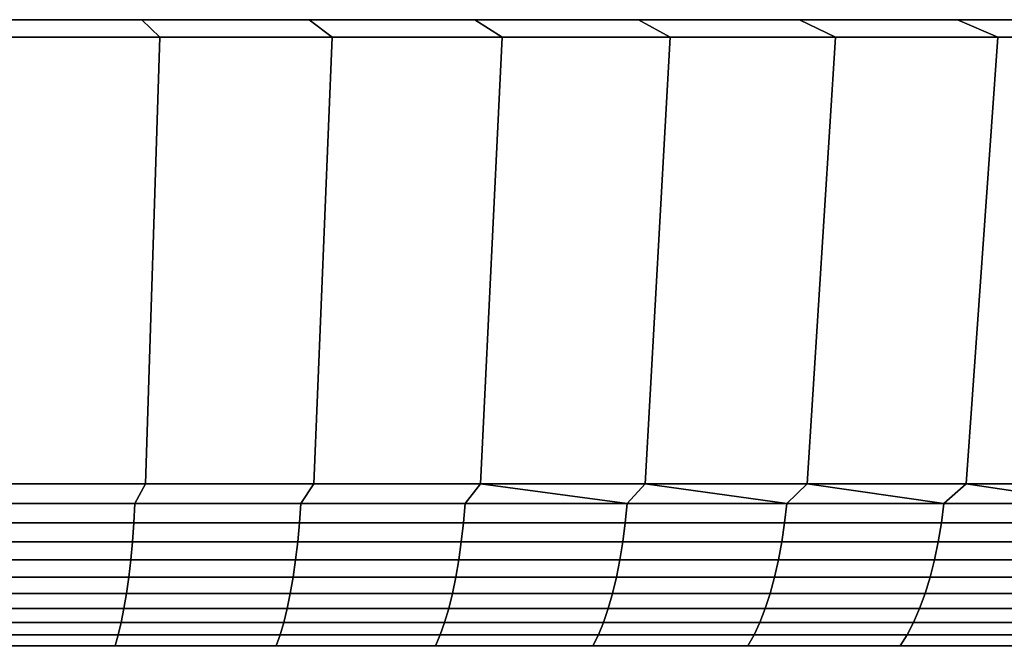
# Model space of a CAD drawing. Header units: metres. Extents: x -109 to 109, y -100 to 58.
# Tile 635 of 642: x 81.27 to 89.68, y 53.2 to 58.5. Entities that reach past the tile are written whole.
import ezdxf

# ---------------------------------------------------------------- set-up
doc = ezdxf.new("R2010")
doc.units = ezdxf.units.M
doc.layers.add('solid_21_062_100_XXX', color=7, linetype='CONTINUOUS')

msp = doc.modelspace()

# ---------------------------------------------------------------- linework, layer by layer
at = {"layer": 'solid_21_062_100_XXX'}
for points in [[(82.315552, 58.5, 31.110416), (80.872543, 58.5, -31.3458), (79.42025, 58.5, -31.514296), (80.872543, 58.5, 31.3458)], [(83.746132, 58.5, 30.80864), (82.315552, 58.5, -31.110416), (80.872543, 58.5, -31.3458), (82.315552, 58.5, 31.110416)], [(82.471848, 58.349998, -31.946629), (80.990074, 58.349998, -32.188339), (80.872543, 58.5, -31.3458), (82.315552, 58.5, -31.110416)], [(80.990074, 58.349998, 32.188339), (82.471848, 58.349998, 31.946629), (82.315552, 58.5, 31.110416), (80.872543, 58.5, 31.3458)], [(85.161308, 58.5, 30.441097), (83.746132, 58.5, -30.80864), (82.315552, 58.5, -31.110416), (83.746132, 58.5, 30.80864)], [(83.940857, 58.349998, -31.636745), (82.471848, 58.349998, -31.946629), (82.315552, 58.5, -31.110416), (83.746132, 58.5, -30.80864)], [(82.471848, 58.349998, 31.946629), (83.940857, 58.349998, 31.636745), (83.746132, 58.5, 30.80864), (82.315552, 58.5, 31.110416)], [(86.557785, 58.5, 30.008657), (85.161308, 58.5, -30.441097), (83.746132, 58.5, -30.80864), (85.161308, 58.5, 30.441097)], [(85.394135, 58.349998, -31.25931), (83.940857, 58.349998, -31.636745), (83.746132, 58.5, -30.80864), (85.161308, 58.5, -30.441097)], [(83.940857, 58.349998, 31.636745), (85.394135, 58.349998, 31.25931), (85.161308, 58.5, 30.441097), (83.746132, 58.5, 30.80864)], [(87.933067, 58.5, 29.512094), (86.557785, 58.5, -30.008657), (85.161308, 58.5, -30.441097), (86.557785, 58.5, 30.008657)], [(86.828163, 58.349998, -30.815239), (85.394135, 58.349998, -31.25931), (85.161308, 58.5, -30.441097), (86.557785, 58.5, -30.008657)], [(85.394135, 58.349998, 31.25931), (86.828163, 58.349998, 30.815239), (86.557785, 58.5, 30.008657), (85.161308, 58.5, 30.441097)], [(89.283798, 58.5, 28.952599), (87.933067, 58.5, -29.512094), (86.557785, 58.5, -30.008657), (87.933067, 58.5, 29.512094)], [(88.240364, 58.349998, -30.305344), (86.828163, 58.349998, -30.815239), (86.557785, 58.5, -30.008657), (87.933067, 58.5, -29.512094)], [(86.828163, 58.349998, 30.815239), (88.240364, 58.349998, 30.305344), (87.933067, 58.5, 29.512094), (86.557785, 58.5, 30.008657)], [(90.607384, 58.5, 28.331259), (89.283798, 58.5, -28.952599), (87.933067, 58.5, -29.512094), (89.283798, 58.5, 28.952599)], [(89.627403, 58.349998, -29.730816), (88.240364, 58.349998, -30.305344), (87.933067, 58.5, -29.512094), (89.283798, 58.5, -28.952599)], [(88.240364, 58.349998, 30.305344), (89.627403, 58.349998, 29.730816), (89.283798, 58.5, 28.952599), (87.933067, 58.5, 29.512094)], [(91.900642, 58.5, 27.649572), (90.607384, 58.5, -28.331259), (89.283798, 58.5, -28.952599), (90.607384, 58.5, 28.331259)], [(90.98658, 58.349998, -29.092766), (89.627403, 58.349998, -29.730816), (89.283798, 58.5, -28.952599), (90.607384, 58.5, -28.331259)], [(89.627403, 58.349998, 29.730816), (90.98658, 58.349998, 29.092766), (90.607384, 58.5, 28.331259), (89.283798, 58.5, 28.952599)], [(82.34832, 54.537159, -31.285767), (80.897194, 54.537159, -31.52248), (80.990074, 58.349998, -32.188339), (82.471848, 58.349998, -31.946629)], [(80.897194, 54.537159, 31.52248), (82.34832, 54.537159, 31.285767), (82.471848, 58.349998, 31.946629), (80.990074, 58.349998, 32.188339)], [(83.786964, 54.537159, -30.982288), (82.34832, 54.537159, -31.285767), (82.471848, 58.349998, -31.946629), (83.940857, 58.349998, -31.636745)], [(82.34832, 54.537159, 31.285767), (83.786964, 54.537159, 30.982288), (83.940857, 58.349998, 31.636745), (82.471848, 58.349998, 31.946629)], [(85.210052, 54.537159, -30.612694), (83.786964, 54.537159, -30.982288), (83.940857, 58.349998, -31.636745), (85.394135, 58.349998, -31.25931)], [(83.786964, 54.537159, 30.982288), (85.210052, 54.537159, 30.612694), (85.394135, 58.349998, 31.25931), (83.940857, 58.349998, 31.636745)], [(86.614563, 54.537159, -30.177769), (85.210052, 54.537159, -30.612694), (85.394135, 58.349998, -31.25931), (86.828163, 58.349998, -30.815239)], [(85.210052, 54.537159, 30.612694), (86.614563, 54.537159, 30.177769), (86.828163, 58.349998, 30.815239), (85.394135, 58.349998, 31.25931)], [(87.997482, 54.537159, -29.678442), (86.614563, 54.537159, -30.177769), (86.828163, 58.349998, -30.815239), (88.240364, 58.349998, -30.305344)], [(86.614563, 54.537159, 30.177769), (87.997482, 54.537159, 29.678442), (88.240364, 58.349998, 30.305344), (86.828163, 58.349998, 30.815239)], [(89.355873, 54.537159, -29.11578), (87.997482, 54.537159, -29.678442), (88.240364, 58.349998, -30.305344), (89.627403, 58.349998, -29.730816)], [(87.997482, 54.537159, 29.678442), (89.355873, 54.537159, 29.11578), (89.627403, 58.349998, 29.730816), (88.240364, 58.349998, 30.305344)], [(90.686821, 54.537159, -28.490984), (89.355873, 54.537159, -29.11578), (89.627403, 58.349998, -29.730816), (90.98658, 58.349998, -29.092766)], [(89.355873, 54.537159, 29.11578), (90.686821, 54.537159, 28.490984), (90.98658, 58.349998, 29.092766), (89.627403, 58.349998, 29.730816)], [(80.828789, 54.368504, -31.494284), (80.897194, 54.537159, -31.52248), (82.34832, 54.537159, -31.285767), (82.257751, 54.368504, -31.264622)], [(80.828789, 54.368504, 31.494284), (82.257751, 54.368504, 31.264622), (82.34832, 54.537159, 31.285767), (80.897194, 54.537159, 31.52248)], [(82.257751, 54.368504, -31.264622), (82.34832, 54.537159, -31.285767), (83.786964, 54.537159, -30.982288), (83.674782, 54.368504, -30.97016)], [(82.257751, 54.368504, 31.264622), (83.674782, 54.368504, 30.97016), (83.786964, 54.537159, 30.982288), (82.34832, 54.537159, 31.285767)], [(83.674782, 54.368504, -30.97016), (83.786964, 54.537159, -30.982288), (85.210052, 54.537159, -30.612694), (85.076942, 54.368504, -30.611507)], [(83.674782, 54.368504, 30.97016), (85.076942, 54.368504, 30.611507), (85.210052, 54.537159, 30.612694), (83.786964, 54.537159, 30.982288)], [(85.076942, 54.368504, -30.611507), (85.210052, 54.537159, -30.612694), (86.461327, 54.368504, -30.189407)], [(86.461327, 54.368504, 30.189407), (85.210052, 54.537159, 30.612694), (85.076942, 54.368504, 30.611507)], [(86.461327, 54.368504, -30.189407), (85.210052, 54.537159, -30.612694), (86.614563, 54.537159, -30.177769)], [(86.461327, 54.368504, 30.189407), (86.614563, 54.537159, 30.177769), (85.210052, 54.537159, 30.612694)], [(86.461327, 54.368504, -30.189407), (86.614563, 54.537159, -30.177769), (87.825058, 54.368504, -29.704735)], [(87.825058, 54.368504, 29.704735), (86.614563, 54.537159, 30.177769), (86.461327, 54.368504, 30.189407)], [(87.825058, 54.368504, -29.704735), (86.614563, 54.537159, -30.177769), (87.997482, 54.537159, -29.678442)], [(87.825058, 54.368504, 29.704735), (87.997482, 54.537159, 29.678442), (86.614563, 54.537159, 30.177769)], [(87.825058, 54.368504, -29.704735), (87.997482, 54.537159, -29.678442), (89.165321, 54.368504, -29.158497)], [(89.165321, 54.368504, 29.158497), (87.997482, 54.537159, 29.678442), (87.825058, 54.368504, 29.704735)], [(89.165321, 54.368504, -29.158497), (87.997482, 54.537159, -29.678442), (89.355873, 54.537159, -29.11578)], [(89.165321, 54.368504, 29.158497), (89.355873, 54.537159, 29.11578), (87.997482, 54.537159, 29.678442)], [(89.165321, 54.368504, -29.158497), (89.355873, 54.537159, -29.11578), (90.479332, 54.368504, -28.551821)], [(90.479332, 54.368504, 28.551821), (89.355873, 54.537159, 29.11578), (89.165321, 54.368504, 29.158497)], [(90.479332, 54.368504, -28.551821), (89.355873, 54.537159, -29.11578), (90.686821, 54.537159, -28.490984)], [(90.479332, 54.368504, 28.551821), (90.686821, 54.537159, 28.490984), (89.355873, 54.537159, 29.11578)], [(82.257751, 54.368504, 31.264622), (80.828789, 54.368504, 31.494284), (80.821655, 54.201889, 31.44239), (82.248268, 54.201889, 31.213106)], [(80.828789, 54.368504, -31.494284), (82.257751, 54.368504, -31.264622), (82.248268, 54.201889, -31.213106), (80.821655, 54.201889, -31.44239)], [(83.674782, 54.368504, 30.97016), (82.257751, 54.368504, 31.264622), (82.248268, 54.201889, 31.213106), (83.662964, 54.201889, 30.91913)], [(82.257751, 54.368504, -31.264622), (83.674782, 54.368504, -30.97016), (83.662964, 54.201889, -30.91913), (82.248268, 54.201889, -31.213106)], [(85.076942, 54.368504, 30.611507), (83.674782, 54.368504, 30.97016), (83.662964, 54.201889, 30.91913), (85.062813, 54.201889, 30.561068)], [(83.674782, 54.368504, -30.97016), (85.076942, 54.368504, -30.611507), (85.062813, 54.201889, -30.561068), (83.662964, 54.201889, -30.91913)], [(86.461327, 54.368504, 30.189407), (85.076942, 54.368504, 30.611507), (85.062813, 54.201889, 30.561068), (86.444908, 54.201889, 30.139664)], [(85.076942, 54.368504, -30.611507), (86.461327, 54.368504, -30.189407), (86.444908, 54.201889, -30.139664), (85.062813, 54.201889, -30.561068)], [(87.825058, 54.368504, 29.704735), (86.461327, 54.368504, 30.189407), (86.444908, 54.201889, 30.139664), (87.806396, 54.201889, 29.65579)], [(86.461327, 54.368504, -30.189407), (87.825058, 54.368504, -29.704735), (87.806396, 54.201889, -29.65579), (86.444908, 54.201889, -30.139664)], [(89.165321, 54.368504, 29.158497), (87.825058, 54.368504, 29.704735), (87.806396, 54.201889, 29.65579), (89.144455, 54.201889, 29.110453)], [(87.825058, 54.368504, -29.704735), (89.165321, 54.368504, -29.158497), (89.144455, 54.201889, -29.110453), (87.806396, 54.201889, -29.65579)], [(90.479332, 54.368504, 28.551821), (89.165321, 54.368504, 29.158497), (89.144455, 54.201889, 29.110453), (90.456299, 54.201889, 28.504776)], [(89.165321, 54.368504, -29.158497), (90.479332, 54.368504, -28.551821), (90.456299, 54.201889, -28.504776), (89.144455, 54.201889, -29.110453)], [(82.248268, 54.201889, 31.213106), (80.821655, 54.201889, 31.44239), (80.812569, 54.040485, 31.376295), (82.236183, 54.040485, 31.147493)], [(80.821655, 54.201889, -31.44239), (82.248268, 54.201889, -31.213106), (82.236183, 54.040485, -31.147493), (80.812569, 54.040485, -31.376295)], [(83.662964, 54.201889, 30.91913), (82.248268, 54.201889, 31.213106), (82.236183, 54.040485, 31.147493), (83.647903, 54.040485, 30.854136)], [(82.248268, 54.201889, -31.213106), (83.662964, 54.201889, -30.91913), (83.647903, 54.040485, -30.854136), (82.236183, 54.040485, -31.147493)], [(85.062813, 54.201889, 30.561068), (83.662964, 54.201889, 30.91913), (83.647903, 54.040485, 30.854136), (85.044807, 54.040485, 30.496826)], [(83.662964, 54.201889, -30.91913), (85.062813, 54.201889, -30.561068), (85.044807, 54.040485, -30.496826), (83.647903, 54.040485, -30.854136)], [(86.444908, 54.201889, 30.139664), (85.062813, 54.201889, 30.561068), (85.044807, 54.040485, 30.496826), (86.424004, 54.040485, 30.076307)], [(85.062813, 54.201889, -30.561068), (86.444908, 54.201889, -30.139664), (86.424004, 54.040485, -30.076307), (85.044807, 54.040485, -30.496826)], [(87.806396, 54.201889, 29.65579), (86.444908, 54.201889, 30.139664), (86.424004, 54.040485, 30.076307), (87.782631, 54.040485, 29.593451)], [(86.444908, 54.201889, -30.139664), (87.806396, 54.201889, -29.65579), (87.782631, 54.040485, -29.593451), (86.424004, 54.040485, -30.076307)], [(89.144455, 54.201889, 29.110453), (87.806396, 54.201889, 29.65579), (87.782631, 54.040485, 29.593451), (89.117874, 54.040485, 29.049259)], [(87.806396, 54.201889, -29.65579), (89.144455, 54.201889, -29.110453), (89.117874, 54.040485, -29.049259), (87.782631, 54.040485, -29.593451)], [(90.456299, 54.201889, 28.504776), (89.144455, 54.201889, 29.110453), (89.117874, 54.040485, 29.049259), (90.426964, 54.040485, 28.444857)], [(89.144455, 54.201889, -29.110453), (90.456299, 54.201889, -28.504776), (90.426964, 54.040485, -28.444857), (89.117874, 54.040485, -29.049259)], [(82.236183, 54.040485, 31.147493), (80.812569, 54.040485, 31.376295), (80.801605, 53.885513, 31.296501), (82.221596, 53.885513, 31.068281)], [(80.812569, 54.040485, -31.376295), (82.236183, 54.040485, -31.147493), (82.221596, 53.885513, -31.068281), (80.801605, 53.885513, -31.296501)], [(83.647903, 54.040485, 30.854136), (82.236183, 54.040485, 31.147493), (82.221596, 53.885513, 31.068281), (83.629723, 53.885513, 30.775669)], [(82.236183, 54.040485, -31.147493), (83.647903, 54.040485, -30.854136), (83.629723, 53.885513, -30.775669), (82.221596, 53.885513, -31.068281)], [(85.044807, 54.040485, 30.496826), (83.647903, 54.040485, 30.854136), (83.629723, 53.885513, 30.775669), (85.023079, 53.885513, 30.41927)], [(83.647903, 54.040485, -30.854136), (85.044807, 54.040485, -30.496826), (85.023079, 53.885513, -30.41927), (83.629723, 53.885513, -30.775669)], [(86.424004, 54.040485, 30.076307), (85.044807, 54.040485, 30.496826), (85.023079, 53.885513, 30.41927), (86.398766, 53.885513, 29.999821)], [(85.044807, 54.040485, -30.496826), (86.424004, 54.040485, -30.076307), (86.398766, 53.885513, -29.999821), (85.023079, 53.885513, -30.41927)], [(87.782631, 54.040485, 29.593451), (86.424004, 54.040485, 30.076307), (86.398766, 53.885513, 29.999821), (87.753937, 53.885513, 29.518192)], [(86.424004, 54.040485, -30.076307), (87.782631, 54.040485, -29.593451), (87.753937, 53.885513, -29.518192), (86.398766, 53.885513, -29.999821)], [(89.117874, 54.040485, 29.049259), (87.782631, 54.040485, 29.593451), (87.753937, 53.885513, 29.518192), (89.085785, 53.885513, 28.975382)], [(87.782631, 54.040485, -29.593451), (89.117874, 54.040485, -29.049259), (89.085785, 53.885513, -28.975382), (87.753937, 53.885513, -29.518192)], [(90.426964, 54.040485, 28.444857), (89.117874, 54.040485, 29.049259), (89.085785, 53.885513, 28.975382), (90.391548, 53.885513, 28.372519)], [(89.117874, 54.040485, -29.049259), (90.426964, 54.040485, -28.444857), (90.391548, 53.885513, -28.372519), (89.085785, 53.885513, -28.975382)], [(82.221596, 53.885513, 31.068281), (80.801605, 53.885513, 31.296501), (80.788841, 53.738159, 31.203617), (82.204613, 53.738159, 30.976076)], [(80.801605, 53.885513, -31.296501), (82.221596, 53.885513, -31.068281), (82.204613, 53.738159, -30.976076), (80.788841, 53.738159, -31.203617)], [(83.629723, 53.885513, 30.775669), (82.221596, 53.885513, 31.068281), (82.204613, 53.738159, 30.976076), (83.608566, 53.738159, 30.684332)], [(82.221596, 53.885513, -31.068281), (83.629723, 53.885513, -30.775669), (83.608566, 53.738159, -30.684332), (82.204613, 53.738159, -30.976076)], [(85.023079, 53.885513, 30.41927), (83.629723, 53.885513, 30.775669), (83.608566, 53.738159, 30.684332), (84.997787, 53.738159, 30.328989)], [(83.629723, 53.885513, -30.775669), (85.023079, 53.885513, -30.41927), (84.997787, 53.738159, -30.328989), (83.608566, 53.738159, -30.684332)], [(86.398766, 53.885513, 29.999821), (85.023079, 53.885513, 30.41927), (84.997787, 53.738159, 30.328989), (86.369392, 53.738159, 29.910784)], [(85.023079, 53.885513, -30.41927), (86.398766, 53.885513, -29.999821), (86.369392, 53.738159, -29.910784), (84.997787, 53.738159, -30.328989)], [(87.753937, 53.885513, 29.518192), (86.398766, 53.885513, 29.999821), (86.369392, 53.738159, 29.910784), (87.720535, 53.738159, 29.430586)], [(86.398766, 53.885513, -29.999821), (87.753937, 53.885513, -29.518192), (87.720535, 53.738159, -29.430586), (86.369392, 53.738159, -29.910784)], [(89.085785, 53.885513, 28.975382), (87.753937, 53.885513, 29.518192), (87.720535, 53.738159, 29.430586), (89.048431, 53.738159, 28.889387)], [(87.753937, 53.885513, -29.518192), (89.085785, 53.885513, -28.975382), (89.048431, 53.738159, -28.889387), (87.720535, 53.738159, -29.430586)], [(90.391548, 53.885513, 28.372519), (89.085785, 53.885513, 28.975382), (89.048431, 53.738159, 28.889387), (90.350319, 53.738159, 28.288313)], [(89.085785, 53.885513, -28.975382), (90.391548, 53.885513, -28.372519), (90.350319, 53.738159, -28.288313), (89.048431, 53.738159, -28.889387)], [(82.204613, 53.738159, 30.976076), (80.788841, 53.738159, 31.203617), (80.774368, 53.599548, 31.098352), (82.185371, 53.599548, 30.871578)], [(80.788841, 53.738159, -31.203617), (82.204613, 53.738159, -30.976076), (82.185371, 53.599548, -30.871578), (80.774368, 53.599548, -31.098352)], [(83.608566, 53.738159, 30.684332), (82.204613, 53.738159, 30.976076), (82.185371, 53.599548, 30.871578), (83.584587, 53.599548, 30.580818)], [(82.204613, 53.738159, -30.976076), (83.608566, 53.738159, -30.684332), (83.584587, 53.599548, -30.580818), (82.185371, 53.599548, -30.871578)], [(84.997787, 53.738159, 30.328989), (83.608566, 53.738159, 30.684332), (83.584587, 53.599548, 30.580818), (84.969116, 53.599548, 30.226673)], [(83.608566, 53.738159, -30.684332), (84.997787, 53.738159, -30.328989), (84.969116, 53.599548, -30.226673), (83.584587, 53.599548, -30.580818)], [(86.369392, 53.738159, 29.910784), (84.997787, 53.738159, 30.328989), (84.969116, 53.599548, 30.226673), (86.336098, 53.599548, 29.809881)], [(84.997787, 53.738159, -30.328989), (86.369392, 53.738159, -29.910784), (86.336098, 53.599548, -29.809881), (84.969116, 53.599548, -30.226673)], [(87.720535, 53.738159, 29.430586), (86.369392, 53.738159, 29.910784), (86.336098, 53.599548, 29.809881), (87.682686, 53.599548, 29.331303)], [(86.369392, 53.738159, -29.910784), (87.720535, 53.738159, -29.430586), (87.682686, 53.599548, -29.331303), (86.336098, 53.599548, -29.809881)], [(89.048431, 53.738159, 28.889387), (87.720535, 53.738159, 29.430586), (87.682686, 53.599548, 29.331303), (89.006104, 53.599548, 28.791929)], [(87.720535, 53.738159, -29.430586), (89.048431, 53.738159, -28.889387), (89.006104, 53.599548, -28.791929), (87.682686, 53.599548, -29.331303)], [(90.350319, 53.738159, 28.288313), (89.048431, 53.738159, 28.889387), (89.006104, 53.599548, 28.791929), (90.303596, 53.599548, 28.192883)], [(89.048431, 53.738159, -28.889387), (90.350319, 53.738159, -28.288313), (90.303596, 53.599548, -28.192883), (89.006104, 53.599548, -28.791929)], [(82.185371, 53.599548, 30.871578), (80.774368, 53.599548, 31.098352), (80.758308, 53.470734, 30.981508), (82.164009, 53.470734, 30.755587)], [(80.774368, 53.599548, -31.098352), (82.185371, 53.599548, -30.871578), (82.164009, 53.470734, -30.755587), (80.758308, 53.470734, -30.981508)], [(83.584587, 53.599548, 30.580818), (82.185371, 53.599548, 30.871578), (82.164009, 53.470734, 30.755587), (83.557968, 53.470734, 30.465918)], [(82.185371, 53.599548, -30.871578), (83.584587, 53.599548, -30.580818), (83.557968, 53.470734, -30.465918), (82.164009, 53.470734, -30.755587)], [(84.969116, 53.599548, 30.226673), (83.584587, 53.599548, 30.580818), (83.557968, 53.470734, 30.465918), (84.937294, 53.470734, 30.113106)], [(83.584587, 53.599548, -30.580818), (84.969116, 53.599548, -30.226673), (84.937294, 53.470734, -30.113106), (83.557968, 53.470734, -30.465918)], [(86.336098, 53.599548, 29.809881), (84.969116, 53.599548, 30.226673), (84.937294, 53.470734, 30.113106), (86.299141, 53.470734, 29.697878)], [(84.969116, 53.599548, -30.226673), (86.336098, 53.599548, -29.809881), (86.299141, 53.470734, -29.697878), (84.937294, 53.470734, -30.113106)], [(87.682686, 53.599548, 29.331303), (86.336098, 53.599548, 29.809881), (86.299141, 53.470734, 29.697878), (87.640671, 53.470734, 29.221098)], [(86.336098, 53.599548, -29.809881), (87.682686, 53.599548, -29.331303), (87.640671, 53.470734, -29.221098), (86.299141, 53.470734, -29.697878)], [(89.006104, 53.599548, 28.791929), (87.682686, 53.599548, 29.331303), (87.640671, 53.470734, 29.221098), (88.959114, 53.470734, 28.683752)], [(87.682686, 53.599548, -29.331303), (89.006104, 53.599548, -28.791929), (88.959114, 53.470734, -28.683752), (87.640671, 53.470734, -29.221098)], [(90.303596, 53.599548, 28.192883), (89.006104, 53.599548, 28.791929), (88.959114, 53.470734, 28.683752), (90.251732, 53.470734, 28.086954)], [(89.006104, 53.599548, -28.791929), (90.303596, 53.599548, -28.192883), (90.251732, 53.470734, -28.086954), (88.959114, 53.470734, -28.683752)], [(82.164009, 53.470734, 30.755587), (80.758308, 53.470734, 30.981508), (80.740784, 53.352703, 30.853977), (82.140694, 53.352703, 30.628984)], [(80.758308, 53.470734, -30.981508), (82.164009, 53.470734, -30.755587), (82.140694, 53.352703, -30.628984), (80.740784, 53.352703, -30.853977)], [(83.557968, 53.470734, 30.465918), (82.164009, 53.470734, 30.755587), (82.140694, 53.352703, 30.628984), (83.528915, 53.352703, 30.340509)], [(82.164009, 53.470734, -30.755587), (83.557968, 53.470734, -30.465918), (83.528915, 53.352703, -30.340509), (82.140694, 53.352703, -30.628984)], [(84.937294, 53.470734, 30.113106), (83.557968, 53.470734, 30.465918), (83.528915, 53.352703, 30.340509), (84.902565, 53.352703, 29.989147)], [(83.557968, 53.470734, -30.465918), (84.937294, 53.470734, -30.113106), (84.902565, 53.352703, -29.989147), (83.528915, 53.352703, -30.340509)], [(86.299141, 53.470734, 29.697878), (84.937294, 53.470734, 30.113106), (84.902565, 53.352703, 29.989147), (86.258804, 53.352703, 29.57563)], [(84.937294, 53.470734, -30.113106), (86.299141, 53.470734, -29.697878), (86.258804, 53.352703, -29.57563), (84.902565, 53.352703, -29.989147)], [(87.640671, 53.470734, 29.221098), (86.299141, 53.470734, 29.697878), (86.258804, 53.352703, 29.57563), (87.59481, 53.352703, 29.100813)], [(86.299141, 53.470734, -29.697878), (87.640671, 53.470734, -29.221098), (87.59481, 53.352703, -29.100813), (86.258804, 53.352703, -29.57563)], [(88.959114, 53.470734, 28.683752), (87.640671, 53.470734, 29.221098), (87.59481, 53.352703, 29.100813), (88.907822, 53.352703, 28.565678)], [(87.640671, 53.470734, -29.221098), (88.959114, 53.470734, -28.683752), (88.907822, 53.352703, -28.565678), (87.59481, 53.352703, -29.100813)], [(90.251732, 53.470734, 28.086954), (88.959114, 53.470734, 28.683752), (88.907822, 53.352703, 28.565678), (90.195122, 53.352703, 27.971338)], [(88.959114, 53.470734, -28.683752), (90.251732, 53.470734, -28.086954), (90.195122, 53.352703, -27.971338), (88.907822, 53.352703, -28.565678)], [(82.140694, 53.352703, 30.628984), (80.740784, 53.352703, 30.853977), (80.721916, 53.246349, 30.71673), (82.115601, 53.246349, 30.492739)], [(80.740784, 53.352703, -30.853977), (82.140694, 53.352703, -30.628984), (82.115601, 53.246349, -30.492739), (80.721916, 53.246349, -30.71673)], [(83.528915, 53.352703, 30.340509), (82.140694, 53.352703, 30.628984), (82.115601, 53.246349, 30.492739), (83.49765, 53.246349, 30.205545)], [(82.140694, 53.352703, -30.628984), (83.528915, 53.352703, -30.340509), (83.49765, 53.246349, -30.205545), (82.115601, 53.246349, -30.492739)], [(84.902565, 53.352703, 29.989147), (83.528915, 53.352703, 30.340509), (83.49765, 53.246349, 30.205545), (84.865189, 53.246349, 29.855747)], [(83.528915, 53.352703, -30.340509), (84.902565, 53.352703, -29.989147), (84.865189, 53.246349, -29.855747), (83.49765, 53.246349, -30.205545)], [(86.258804, 53.352703, 29.57563), (84.902565, 53.352703, 29.989147), (84.865189, 53.246349, 29.855747), (86.215393, 53.246349, 29.444069)], [(84.902565, 53.352703, -29.989147), (86.258804, 53.352703, -29.57563), (86.215393, 53.246349, -29.444069), (84.865189, 53.246349, -29.855747)], [(87.59481, 53.352703, 29.100813), (86.258804, 53.352703, 29.57563), (86.215393, 53.246349, 29.444069), (87.545456, 53.246349, 28.971363)], [(86.258804, 53.352703, -29.57563), (87.59481, 53.352703, -29.100813), (87.545456, 53.246349, -28.971363), (86.215393, 53.246349, -29.444069)], [(88.907822, 53.352703, 28.565678), (87.59481, 53.352703, 29.100813), (87.545456, 53.246349, 28.971363), (88.852631, 53.246349, 28.43861)], [(87.59481, 53.352703, -29.100813), (88.907822, 53.352703, -28.565678), (88.852631, 53.246349, -28.43861), (87.545456, 53.246349, -28.971363)], [(90.195122, 53.352703, 27.971338), (88.907822, 53.352703, 28.565678), (88.852631, 53.246349, 28.43861), (90.134201, 53.246349, 27.846912)], [(88.907822, 53.352703, -28.565678), (90.195122, 53.352703, -27.971338), (90.134201, 53.246349, -27.846912), (88.852631, 53.246349, -28.43861)], [(82.115601, 53.246349, 30.492739), (80.721916, 53.246349, 30.71673), (80.701859, 53.152493, 30.570814), (82.088928, 53.152493, 30.347887)], [(80.721916, 53.246349, -30.71673), (82.115601, 53.246349, -30.492739), (82.088928, 53.152493, -30.347887), (80.701859, 53.152493, -30.570814)], [(83.49765, 53.246349, 30.205545), (82.115601, 53.246349, 30.492739), (82.088928, 53.152493, 30.347887), (83.464409, 53.152493, 30.062057)], [(82.115601, 53.246349, -30.492739), (83.49765, 53.246349, -30.205545), (83.464409, 53.152493, -30.062057), (82.088928, 53.152493, -30.347887)], [(84.865189, 53.246349, 29.855747), (83.49765, 53.246349, 30.205545), (83.464409, 53.152493, 30.062057), (84.825447, 53.152493, 29.713923)], [(83.49765, 53.246349, -30.205545), (84.865189, 53.246349, -29.855747), (84.825447, 53.152493, -29.713923), (83.464409, 53.152493, -30.062057)], [(86.215393, 53.246349, 29.444069), (84.865189, 53.246349, 29.855747), (84.825447, 53.152493, 29.713923), (86.169243, 53.152493, 29.304199)], [(84.865189, 53.246349, -29.855747), (86.215393, 53.246349, -29.444069), (86.169243, 53.152493, -29.304199), (84.825447, 53.152493, -29.713923)], [(87.545456, 53.246349, 28.971363), (86.215393, 53.246349, 29.444069), (86.169243, 53.152493, 29.304199), (87.492989, 53.152493, 28.833738)], [(86.215393, 53.246349, -29.444069), (87.545456, 53.246349, -28.971363), (87.492989, 53.152493, -28.833738), (86.169243, 53.152493, -29.304199)], [(88.852631, 53.246349, 28.43861), (87.545456, 53.246349, 28.971363), (87.492989, 53.152493, 28.833738), (88.793953, 53.152493, 28.303516)], [(87.545456, 53.246349, -28.971363), (88.852631, 53.246349, -28.43861), (88.793953, 53.152493, -28.303516), (87.492989, 53.152493, -28.833738)], [(90.134201, 53.246349, 27.846912), (88.852631, 53.246349, 28.43861), (88.793953, 53.152493, 28.303516), (90.069435, 53.152493, 27.71463)], [(88.852631, 53.246349, -28.43861), (90.134201, 53.246349, -27.846912), (90.069435, 53.152493, -27.71463), (88.793953, 53.152493, -28.303516)]]:
    msp.add_3dface(points, dxfattribs=at)

doc.saveas('drawing.dxf')
